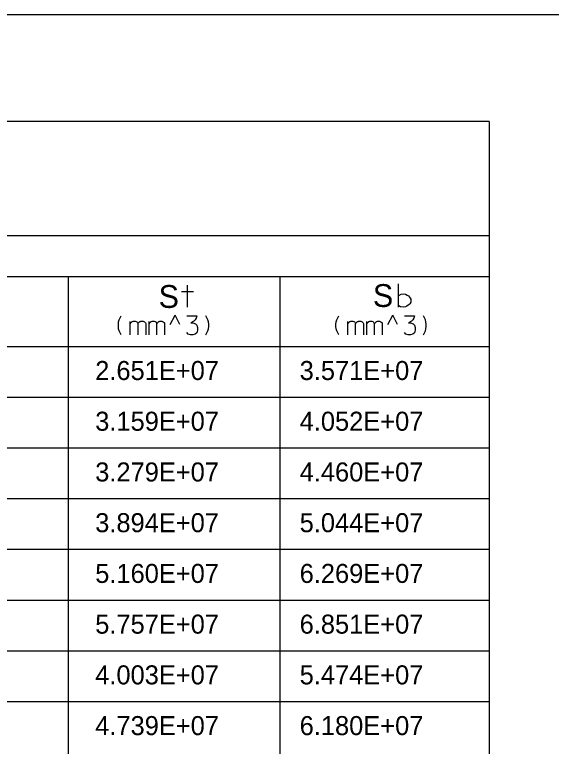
# Model space of a CAD drawing. Extents: x 635698 to 639877, y 296617 to 300175.
# Drawn here: x 637067.5 to 637152.2, y 299340.4 to 299455.8 of the extents above; entities that cross this region are included whole.
import ezdxf

# ---------------------------------------------------------------- set-up
doc = ezdxf.new("R2010")
doc.units = 0
doc.layers.add('2', color=7, linetype='Continuous')

msp = doc.modelspace()

# ---------------------------------------------------------------- linework, layer by layer
at = {"layer": '2'}
for p, q in [((636545.45, 299455.76), (637331.45, 299455.76)), ((637142.33, 299438.89), (636554.2, 299438.89)), ((637142.33, 299438.89), (637142.33, 299235.39)), ((637142.33, 299420.89), (636700.83, 299420.89)), ((637142.33, 299414.39), (636958.45, 299414.39)), ((637075.95, 299414.39), (637075.95, 299235.39)), ((637109.33, 299414.39), (637109.33, 299235.39)), ((637092.04, 299406.87), (637092.79, 299408.37)), ((637093.54, 299406.87), (637092.79, 299408.37)), ((637126.38, 299406.87), (637127.13, 299408.37)), ((637127.88, 299406.87), (637127.13, 299408.37)), ((637110.33, 299403.39), (636700.83, 299403.39)), ((637142.33, 299403.39), (636958.45, 299403.39)), ((637142.33, 299395.39), (636700.83, 299395.39)), ((637142.33, 299387.39), (636700.83, 299387.39)), ((637142.33, 299379.39), (636700.83, 299379.39)), ((637142.33, 299371.39), (636700.83, 299371.39)), ((637142.33, 299363.39), (636700.83, 299363.39)), ((637142.33, 299355.39), (636700.83, 299355.39)), ((637142.33, 299347.39), (636700.83, 299347.39))]:
    msp.add_line(p, q, dxfattribs=at)
for points in [[(637094.78, 299409.64), (637094.78, 299413.09)], [(637128.05, 299409.63), (637128.05, 299413.33)], [(637095.73, 299412.05), (637093.83, 299412.05)], [(637128.08, 299411.46), (637128.44, 299411.67), (637128.81, 299411.72), (637129.13, 299411.67), (637129.43, 299411.53), (637129.61, 299411.42), (637129.8, 299411.21), (637129.89, 299411.03), (637129.98, 299410.87), (637129.98, 299410.43), (637129.84, 299410.18), (637129.73, 299410.04), (637129.38, 299409.79), (637129.16, 299409.67), (637128.81, 299409.63), (637128.35, 299409.67), (637128.08, 299409.86)], [(637084.32, 299405.26), (637084.13, 299405.57), (637083.99, 299405.9), (637083.89, 299406.23), (637083.85, 299406.58), (637083.85, 299406.94), (637083.89, 299407.29), (637083.99, 299407.62), (637084.13, 299407.95), (637084.32, 299408.26)], [(637085.72, 299407.01), (637085.77, 299407.06), (637085.81, 299407.15), (637086.03, 299407.36), (637086.1, 299407.39), (637086.19, 299407.41), (637086.52, 299407.41), (637086.67, 299407.36), (637086.76, 299407.29), (637086.85, 299407.2), (637086.93, 299407.03), (637086.95, 299406.99), (637087, 299407.06), (637087.04, 299407.15), (637087.26, 299407.36), (637087.33, 299407.39), (637087.4, 299407.41), (637087.75, 299407.41), (637087.85, 299407.36), (637087.96, 299407.32), (637088.08, 299407.22), (637088.13, 299407.15), (637088.18, 299407.06), (637088.18, 299405.26)], [(637085.72, 299405.26), (637085.72, 299407.39)], [(637088.7, 299407.01), (637088.74, 299407.06), (637088.79, 299407.15), (637089, 299407.36), (637089.07, 299407.39), (637089.17, 299407.41), (637089.5, 299407.41), (637089.64, 299407.36), (637089.74, 299407.29), (637089.83, 299407.2), (637089.9, 299407.03), (637089.93, 299406.99), (637089.97, 299407.06), (637090.02, 299407.15), (637090.23, 299407.36), (637090.3, 299407.39), (637090.37, 299407.41), (637090.73, 299407.41), (637090.82, 299407.36), (637090.94, 299407.32), (637091.06, 299407.22), (637091.11, 299407.15), (637091.15, 299407.06), (637091.15, 299405.26)], [(637088.7, 299405.26), (637088.7, 299407.39)], [(637094.65, 299408.26), (637096.23, 299408.26), (637096.14, 299407.91), (637095.97, 299407.65), (637095.74, 299407.41), (637095.26, 299407.18), (637095.62, 299407.18), (637096, 299407.01), (637096.23, 299406.77), (637096.35, 299406.4), (637096.35, 299405.99), (637096.23, 299405.59), (637095.97, 299405.36), (637095.62, 299405.26), (637095.22, 299405.26), (637094.86, 299405.36), (637094.65, 299405.62)], [(637097.63, 299405.26), (637097.82, 299405.57), (637097.96, 299405.9), (637098.05, 299406.23), (637098.1, 299406.58), (637098.1, 299406.94), (637098.05, 299407.29), (637097.96, 299407.62), (637097.82, 299407.95), (637097.63, 299408.26)], [(637118.65, 299405.26), (637118.46, 299405.57), (637118.32, 299405.9), (637118.23, 299406.23), (637118.18, 299406.58), (637118.18, 299406.94), (637118.23, 299407.29), (637118.32, 299407.62), (637118.46, 299407.95), (637118.65, 299408.26)], [(637120.05, 299407.01), (637120.1, 299407.06), (637120.15, 299407.15), (637120.36, 299407.36), (637120.43, 299407.39), (637120.53, 299407.41), (637120.86, 299407.41), (637121, 299407.36), (637121.09, 299407.29), (637121.19, 299407.2), (637121.26, 299407.03), (637121.28, 299406.99), (637121.33, 299407.06), (637121.38, 299407.15), (637121.59, 299407.36), (637121.66, 299407.39), (637121.73, 299407.41), (637122.09, 299407.41), (637122.18, 299407.36), (637122.3, 299407.32), (637122.42, 299407.22), (637122.46, 299407.15), (637122.51, 299407.06), (637122.51, 299405.26)], [(637120.05, 299405.26), (637120.05, 299407.39)], [(637123.03, 299407.01), (637123.08, 299407.06), (637123.12, 299407.15), (637123.34, 299407.36), (637123.41, 299407.39), (637123.5, 299407.41), (637123.83, 299407.41), (637123.97, 299407.36), (637124.07, 299407.29), (637124.16, 299407.2), (637124.23, 299407.03), (637124.26, 299406.99), (637124.31, 299407.06), (637124.35, 299407.15), (637124.57, 299407.36), (637124.64, 299407.39), (637124.71, 299407.41), (637125.06, 299407.41), (637125.16, 299407.36), (637125.27, 299407.32), (637125.39, 299407.22), (637125.44, 299407.15), (637125.49, 299407.06), (637125.49, 299405.26)], [(637123.03, 299405.26), (637123.03, 299407.39)], [(637128.98, 299408.26), (637130.57, 299408.26), (637130.47, 299407.91), (637130.31, 299407.65), (637130.07, 299407.41), (637129.6, 299407.18), (637129.95, 299407.18), (637130.33, 299407.01), (637130.57, 299406.77), (637130.68, 299406.4), (637130.68, 299405.99), (637130.57, 299405.59), (637130.31, 299405.36), (637129.95, 299405.26), (637129.55, 299405.26), (637129.2, 299405.36), (637128.98, 299405.62)], [(637131.96, 299405.26), (637132.15, 299405.57), (637132.29, 299405.9), (637132.38, 299406.23), (637132.43, 299406.58), (637132.43, 299406.94), (637132.38, 299407.29), (637132.29, 299407.62), (637132.15, 299407.95), (637131.96, 299408.26)], [(637086.95, 299405.26), (637086.95, 299407.01)], [(637089.93, 299405.26), (637089.93, 299407.01)], [(637121.28, 299405.26), (637121.28, 299407.01)], [(637124.26, 299405.26), (637124.26, 299407.01)]]:
    msp.add_lwpolyline(points, dxfattribs=at)

# ---------------------------------------------------------------- texts
for s, height, p in [('S', 3.6, (637090.2, 299409.51)), ('S', 3.6, (637124, 299409.66)), ('2.651E+07', 3, (637080.2, 299398.14)), ('3.571E+07', 3, (637112.45, 299398.14)), ('3.159E+07', 3, (637080.2, 299390.14)), ('4.052E+07', 3, (637112.45, 299390.14)), ('3.279E+07', 3, (637080.2, 299382.14)), ('4.460E+07', 3, (637112.45, 299382.14)), ('3.894E+07', 3, (637080.2, 299374.14)), ('5.044E+07', 3, (637112.45, 299374.14)), ('5.160E+07', 3, (637080.2, 299366.14)), ('6.269E+07', 3, (637112.45, 299366.14)), ('5.757E+07', 3, (637080.2, 299358.14)), ('6.851E+07', 3, (637112.45, 299358.14)), ('4.003E+07', 3, (637080.2, 299350.14)), ('5.474E+07', 3, (637112.45, 299350.14)), ('4.739E+07', 3, (637080.2, 299342.14)), ('6.180E+07', 3, (637112.45, 299342.14))]:
    msp.add_text(s, height=height, dxfattribs=at).set_placement(p)

doc.saveas('drawing.dxf')
